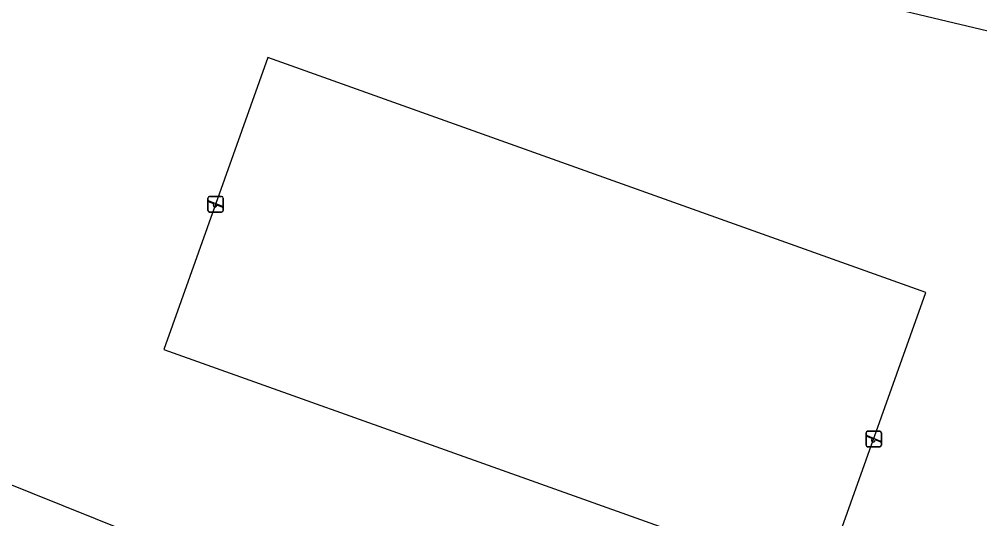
# Model space of a CAD drawing. Extents: x 162812 to 163818, y 381639 to 382470.
# Drawn here: x 163352.9 to 163414.9, y 382103 to 382135.2 of the extents above; entities that cross this region are included whole.
import ezdxf

# ---------------------------------------------------------------- set-up
doc = ezdxf.new("R2010")
doc.units = 0
for name, color, linetype in [('IMGEO_Groenvoorziening', 7, 'Continuous'), ('IMGEO_Speelvoorziening', 7, 'Continuous'), ('IMGEO_Voetpad_open', 7, 'Continuous')]:
    doc.layers.add(name, color=color, linetype=linetype)

msp = doc.modelspace()

# ---------------------------------------------------------------- linework, layer by layer
at = {"layer": 'IMGEO_Groenvoorziening'}
for points in [[(163427.031, 382131.676), (163378.53, 382143.226), (163360.431, 382147.536), (163359.411, 382147.779), (163344.765, 382151.266), (163342.628, 382151.775), (163333.895, 382153.854), (163313.112, 382158.803), (163295.55, 382162.985), (163294.668, 382163.195)], [(163368.946, 382132.727), (163362.23, 382113.888), (163404.736, 382098.736), (163411.452, 382117.575), (163368.946, 382132.727)]]:
    msp.add_lwpolyline(points, dxfattribs=at)
at = {"layer": 'IMGEO_Speelvoorziening'}
for p, q in [((163365.081, 382122.859), (163365.081, 382123.659)), ((163365.081, 382123.659), (163365.081, 382122.859)), ((163365.464, 382123.287), (163365.125, 382123.424)), ((163365.15, 382123.484), (163366.026, 382123.131)), ((163365.181, 382123.759), (163365.971, 382123.759)), ((163365.971, 382123.759), (163365.181, 382123.759)), ((163366.071, 382123.659), (163366.071, 382122.859)), ((163366.071, 382122.859), (163366.071, 382123.659)), ((163365.971, 382122.759), (163365.181, 382122.759)), ((163365.181, 382122.759), (163365.971, 382122.759)), ((163366.002, 382123.071), (163365.662, 382123.208)), ((163407.587, 382107.707), (163407.587, 382108.507)), ((163407.587, 382108.507), (163407.587, 382107.707)), ((163407.687, 382108.607), (163408.477, 382108.607)), ((163408.477, 382108.607), (163407.687, 382108.607)), ((163408.577, 382108.507), (163408.577, 382107.707)), ((163408.577, 382107.707), (163408.577, 382108.507)), ((163407.97, 382108.135), (163407.631, 382108.272)), ((163407.656, 382108.332), (163408.532, 382107.979)), ((163408.508, 382107.919), (163408.168, 382108.056)), ((163408.477, 382107.607), (163407.687, 382107.607)), ((163407.687, 382107.607), (163408.477, 382107.607))]:
    msp.add_line(p, q, dxfattribs=at)
for centre, radius, start, end in [((163365.181, 382123.659), 0.1, 90, 180), ((163365.181, 382123.659), 0.1, 90, 180), ((163365.138, 382123.454), 0.0327, 68.07798, 248.07798), ((163365.543, 382123.197), 0.12, 130.99278, 5.16318), ((163365.971, 382123.659), 0.1, 0, 90), ((163365.971, 382123.659), 0.1, 360, 90), ((163365.181, 382122.859), 0.1, 180, 270), ((163365.181, 382122.859), 0.1, 180, 270), ((163365.971, 382122.859), 0.1, 270, 0), ((163365.971, 382122.859), 0.1, 270, 0), ((163366.014, 382123.101), 0.0327, 248.07798, 68.07798), ((163407.687, 382108.507), 0.1, 90, 180), ((163407.687, 382108.507), 0.1, 90, 180), ((163408.477, 382108.507), 0.1, 0, 90), ((163408.477, 382108.507), 0.1, 360, 90), ((163407.644, 382108.302), 0.0327, 68.07798, 248.07798), ((163408.049, 382108.045), 0.12, 130.99278, 5.16318), ((163408.52, 382107.949), 0.0327, 248.07798, 68.07798), ((163407.687, 382107.707), 0.1, 180, 270), ((163407.687, 382107.707), 0.1, 180, 270), ((163408.477, 382107.707), 0.1, 270, 0), ((163408.477, 382107.707), 0.1, 270, 0)]:
    msp.add_arc(centre, radius, start, end, dxfattribs=at)
at = {"layer": 'IMGEO_Voetpad_open'}
msp.add_lwpolyline([(163345.456, 382107.927), (163361.874, 382101.334), (163416.208, 382079.515)], dxfattribs=at)

doc.saveas('drawing.dxf')
